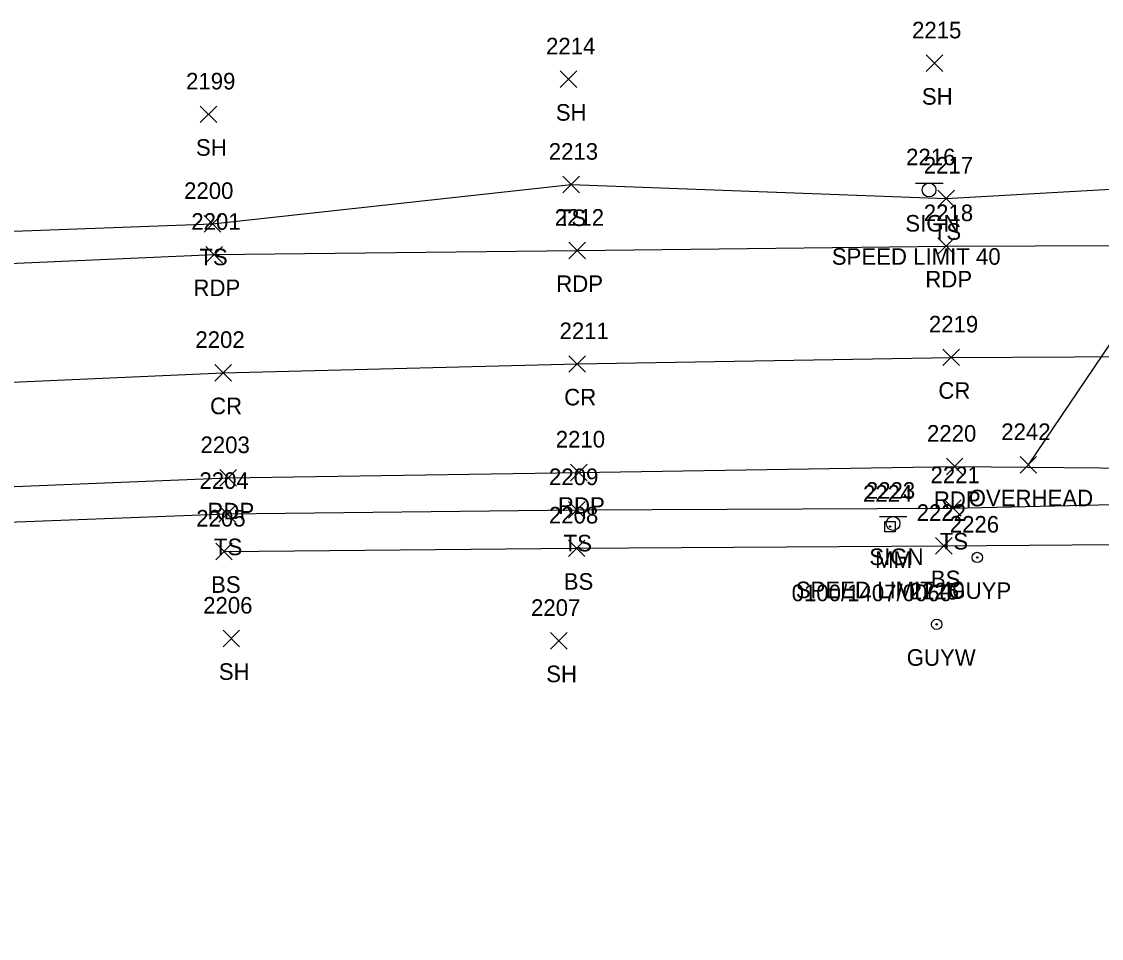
# Model space of a CAD drawing. Extents: x 1611797 to 1633212, y 298978 to 305475.
# Drawn here: x 1614804 to 1614934.2, y 301442.9 to 301553.5 of the extents above; entities that cross this region are included whole.
import ezdxf

# ---------------------------------------------------------------- set-up
doc = ezdxf.new("R2010")
doc.units = 0
for name, color, linetype in [('L_A', 7, 'Continuous'), ('L_I', 7, 'Continuous'), ('L_TIC', 7, 'Continuous'), ('LELB', 7, 'Continuous'), ('P_A', 7, 'Continuous'), ('P_I', 7, 'Continuous'), ('P_TIC', 7, 'Continuous'), ('PET', 7, 'Continuous'), ('PRC', 7, 'Continuous'), ('S_A', 7, 'Continuous'), ('S_C', 7, 'Continuous'), ('S_I', 7, 'Continuous'), ('SRM', 7, 'Continuous'), ('SSGN', 7, 'Continuous'), ('U_A', 7, 'Continuous'), ('U_I', 7, 'Continuous'), ('U_TIC', 7, 'Continuous'), ('UCO', 7, 'Continuous'), ('UPGW', 7, 'Continuous')]:
    doc.layers.add(name, color=color, linetype=linetype)

msp = doc.modelspace()

# ---------------------------------------------------------------- linework, layer by layer
at = {"layer": 'L_TIC'}
for points in [[(1614913.08, 301547.5), (1614915.08, 301549.5)], [(1614915.08, 301547.5), (1614913.08, 301549.5)], [(1614868.94, 301545.57), (1614870.94, 301547.57)], [(1614870.94, 301545.57), (1614868.94, 301547.57)], [(1614825.53, 301541.34), (1614827.53, 301543.34)], [(1614827.53, 301541.34), (1614825.53, 301543.34)], [(1614869.26, 301532.86), (1614871.26, 301534.86)], [(1614871.26, 301532.86), (1614869.26, 301534.86)], [(1614914.48, 301531.19), (1614916.48, 301533.19)], [(1614916.48, 301531.19), (1614914.48, 301533.19)], [(1614826.02, 301528.13), (1614828.02, 301530.13)], [(1614828.02, 301528.13), (1614826.02, 301530.13)], [(1614827.78, 301493.15), (1614829.78, 301495.15)], [(1614829.78, 301493.15), (1614827.78, 301495.15)], [(1614869.95, 301493.61), (1614871.95, 301495.61)], [(1614871.95, 301493.61), (1614869.95, 301495.61)], [(1614915.31, 301493.84), (1614917.31, 301495.84)], [(1614917.31, 301493.84), (1614915.31, 301495.84)], [(1614869.93, 301488.98), (1614871.93, 301490.98)], [(1614871.93, 301488.98), (1614869.93, 301490.98)], [(1614914.2, 301489.29), (1614916.2, 301491.29)], [(1614916.2, 301489.29), (1614914.2, 301491.29)], [(1614827.4, 301488.61), (1614829.4, 301490.61)], [(1614829.4, 301488.61), (1614827.4, 301490.61)], [(1614828.29, 301478.11), (1614830.29, 301480.11)], [(1614830.29, 301478.11), (1614828.29, 301480.11)], [(1614867.77, 301477.83), (1614869.77, 301479.83)], [(1614869.77, 301477.83), (1614867.77, 301479.83)]]:
    msp.add_lwpolyline(points, dxfattribs=at)
at = {"layer": 'LELB'}
for points in [[(1614714.06, 301529.93), (1614749.4, 301528.59), (1614788.82, 301527.73), (1614827.02, 301529.13), (1614870.26, 301533.86), (1614915.48, 301532.19), (1614947.38, 301533.98), (1615003.28, 301531.36), (1615030.43, 301531.47), (1615038.75, 301539.3), (1615042.32, 301548.18)], [(1614397.99, 301442.92), (1614427.41, 301447.99), (1614467.33, 301454.21), (1614500.14, 301459.48), (1614527.47, 301463.02), (1614565.7, 301469.85), (1614602.21, 301474.32), (1614642.74, 301479.39), (1614671.43, 301482.88), (1614707.96, 301487.6), (1614751.26, 301491.29), (1614776.62, 301492.25), (1614790.7, 301492.68), (1614828.78, 301494.15), (1614870.95, 301494.61), (1614916.31, 301494.84), (1614940.92, 301495.39), (1614991.32, 301496.48), (1615024.25, 301496.97), (1615079.65, 301497.8)], [(1614828.4, 301489.61), (1614870.93, 301489.98), (1614915.2, 301490.29), (1614941, 301490.5), (1614991.24, 301495.14), (1615023.72, 301494.95), (1615046.23, 301496.83), (1615080.3, 301495.93), (1615118.86, 301496.26), (1615135.07, 301495.76), (1615182.71, 301493.09)]]:
    msp.add_lwpolyline(points, dxfattribs=at)
at = {"layer": 'P_TIC'}
for points in [[(1614914.5, 301525.45), (1614916.5, 301527.45)], [(1614916.5, 301525.45), (1614914.5, 301527.45)], [(1614826.23, 301524.41), (1614828.23, 301526.41)], [(1614828.23, 301524.41), (1614826.23, 301526.41)], [(1614869.98, 301524.9), (1614871.98, 301526.9)], [(1614871.98, 301524.9), (1614869.98, 301526.9)], [(1614870, 301511.22), (1614872, 301513.22)], [(1614872, 301511.22), (1614870, 301513.22)], [(1614915.11, 301512.02), (1614917.11, 301514.02)], [(1614917.11, 301512.02), (1614915.11, 301514.02)], [(1614827.29, 301510.16), (1614829.29, 301512.16)], [(1614829.29, 301510.16), (1614827.29, 301512.16)], [(1614870.19, 301498.14), (1614872.19, 301500.14)], [(1614872.19, 301498.14), (1614870.19, 301500.14)], [(1614915.52, 301498.85), (1614917.52, 301500.85)], [(1614917.52, 301498.85), (1614915.52, 301500.85)], [(1614827.91, 301497.47), (1614829.91, 301499.47)], [(1614829.91, 301497.47), (1614827.91, 301499.47)]]:
    msp.add_lwpolyline(points, dxfattribs=at)
at = {"layer": 'PET'}
for points in [[(1614788.72, 301523.73), (1614827.23, 301525.41), (1614870.98, 301525.9), (1614915.5, 301526.45), (1614947.72, 301526.56), (1615002.72, 301526.39), (1615034.13, 301526.35), (1615038.79, 301528.87), (1615057.87, 301528.16), (1615064.1, 301525.63), (1615081.15, 301525.24), (1615114.34, 301524.65), (1615142.95, 301524.07), (1615174.41, 301524.04)], [(1614791.19, 301496.95), (1614828.91, 301498.47), (1614871.19, 301499.14), (1614916.52, 301499.85), (1614942.85, 301499.63), (1614991.43, 301499.63), (1615024.63, 301499.6), (1615046.82, 301499.09), (1615079.54, 301499.08), (1615118.63, 301498.59), (1615136.46, 301498.09), (1615183.51, 301496.74)]]:
    msp.add_lwpolyline(points, dxfattribs=at)
at = {"layer": 'PRC'}
msp.add_lwpolyline([(1614363.42, 301453.92), (1614394.65, 301458.77), (1614425.51, 301463.7), (1614464.79, 301470.26), (1614497.93, 301475.41), (1614523.39, 301479.49), (1614563.69, 301485.47), (1614599.72, 301490.73), (1614640.43, 301496.25), (1614669.39, 301499.77), (1614706.96, 301503.6), (1614752.46, 301507.37), (1614790.97, 301509.52), (1614828.29, 301511.16), (1614871, 301512.22), (1614916.11, 301513.02), (1614945.75, 301513.16), (1615002.39, 301512.78), (1615048.11, 301512.72), (1615086.61, 301512.12), (1615113.26, 301511.44), (1615142.89, 301510.74), (1615196.64, 301509.68)], dxfattribs=at)
at = {"layer": 'SRM'}
msp.add_lwpolyline([(1614908.11, 301493.22), (1614909.36, 301493.22), (1614909.36, 301491.97), (1614908.11, 301491.97)], close=True, dxfattribs=at)
msp.add_circle((1614908.73, 301492.6), 0.0833, dxfattribs=at)
at = {"layer": 'SSGN'}
for p, q in [((1614911.78, 301534.05), (1614915.12, 301534.05)), ((1614913.43, 301533.21), (1614913.43, 301533.21)), ((1614907.44, 301493.82), (1614910.77, 301493.82)), ((1614909.09, 301492.98), (1614909.09, 301492.98))]:
    msp.add_line(p, q, dxfattribs=at)
for centre in [(1614913.43, 301533.21), (1614909.09, 301492.98)]:
    msp.add_circle(centre, 0.833, dxfattribs=at)
at = {"layer": 'U_TIC'}
for points in [[(1614924.4, 301499.05), (1614926.4, 301501.05)], [(1614926.4, 301499.05), (1614924.4, 301501.05)]]:
    msp.add_lwpolyline(points, dxfattribs=at)
at = {"layer": 'UCO'}
msp.add_lwpolyline([(1614943.23, 301526.46), (1614925.4, 301500.05)], dxfattribs=at)
at = {"layer": 'UPGW'}
for centre, radius in [((1614919.24, 301488.88), 0.625), ((1614919.24, 301488.88), 0.0833), ((1614914.35, 301480.81), 0.625), ((1614914.35, 301480.81), 0.0833)]:
    msp.add_circle(centre, radius, dxfattribs=at)

# ---------------------------------------------------------------- texts
at = {"layer": 'L_A'}
for s, p in [('SH', (1614912.56, 301543.5)), ('SH', (1614868.42, 301541.57)), ('SH', (1614825.02, 301537.34)), ('TS', (1614868.67, 301528.86)), ('TS', (1614913.89, 301527.19)), ('TS', (1614825.43, 301524.13)), ('TS', (1614827.19, 301489.15)), ('TS', (1614869.36, 301489.61)), ('TS', (1614914.72, 301489.84)), ('BS', (1614869.37, 301484.98)), ('BS', (1614913.65, 301485.29)), ('BS', (1614826.84, 301484.61)), ('SH', (1614827.78, 301474.11)), ('SH', (1614867.26, 301473.83))]:
    msp.add_text(s, height=2, dxfattribs=at).set_placement(p)
at = {"layer": 'L_I'}
for s, p in [('2215', (1614911.38, 301551.5)), ('2214', (1614867.24, 301549.57)), ('2199', (1614823.83, 301545.34)), ('2213', (1614867.57, 301536.86)), ('2217', (1614912.79, 301535.19)), ('2200', (1614823.59, 301532.13)), ('2221', (1614913.61, 301497.84)), ('2204', (1614825.44, 301497.15)), ('2209', (1614867.6, 301497.61)), ('2205', (1614825.06, 301492.61)), ('2208', (1614867.59, 301492.98)), ('2222', (1614911.94, 301493.29)), ('2206', (1614825.89, 301482.11)), ('2207', (1614865.43, 301481.83))]:
    msp.add_text(s, height=2, dxfattribs=at).set_placement(p)
at = {"layer": 'P_A'}
for s, p in [('RDP', (1614912.98, 301521.45)), ('RDP', (1614824.72, 301520.41)), ('RDP', (1614868.47, 301520.9)), ('CR', (1614869.43, 301507.22)), ('CR', (1614914.55, 301508.02)), ('CR', (1614826.72, 301506.16)), ('RDP', (1614868.68, 301494.14)), ('RDP', (1614914.01, 301494.85)), ('RDP', (1614826.4, 301493.47))]:
    msp.add_text(s, height=2, dxfattribs=at).set_placement(p)
at = {"layer": 'P_I'}
for s, p in [('2218', (1614912.8, 301529.45)), ('2201', (1614824.46, 301528.41)), ('2212', (1614868.29, 301528.9)), ('2219', (1614913.41, 301516.02)), ('2211', (1614868.87, 301515.22)), ('2202', (1614824.95, 301514.16)), ('2210', (1614868.41, 301502.14)), ('2220', (1614913.18, 301502.85)), ('2203', (1614825.57, 301501.47))]:
    msp.add_text(s, height=2, dxfattribs=at).set_placement(p)
at = {"layer": 'S_A'}
for s, p in [('SIGN', (1614910.57, 301528.19)), ('SIGN', (1614906.23, 301487.96)), ('MM', (1614906.92, 301487.6))]:
    msp.add_text(s, height=2, dxfattribs=at).set_placement(p)
at = {"layer": 'S_C'}
for s, p in [('SPEED LIMIT 40', (1614901.7, 301524.19)), ('0100/1407/0060', (1614896.86, 301483.6)), ('SPEED LIMIT 40', (1614897.36, 301483.96))]:
    msp.add_text(s, height=2, dxfattribs=at).set_placement(p)
at = {"layer": 'S_I'}
for s, p in [('2216', (1614910.66, 301536.19)), ('2224', (1614905.47, 301495.6)), ('2223', (1614905.81, 301495.96))]:
    msp.add_text(s, height=2, dxfattribs=at).set_placement(p)
at = {"layer": 'U_A'}
for s, p in [('OVERHEAD', (1614918.21, 301495.05)), ('GUYP', (1614915.76, 301483.88)), ('GUYW', (1614910.74, 301475.81))]:
    msp.add_text(s, height=2, dxfattribs=at).set_placement(p)
at = {"layer": 'U_I'}
for s, p in [('2242', (1614922.14, 301503.05)), ('2226', (1614915.93, 301491.88)), ('2225', (1614911.09, 301483.81))]:
    msp.add_text(s, height=2, dxfattribs=at).set_placement(p)

doc.saveas('drawing.dxf')
